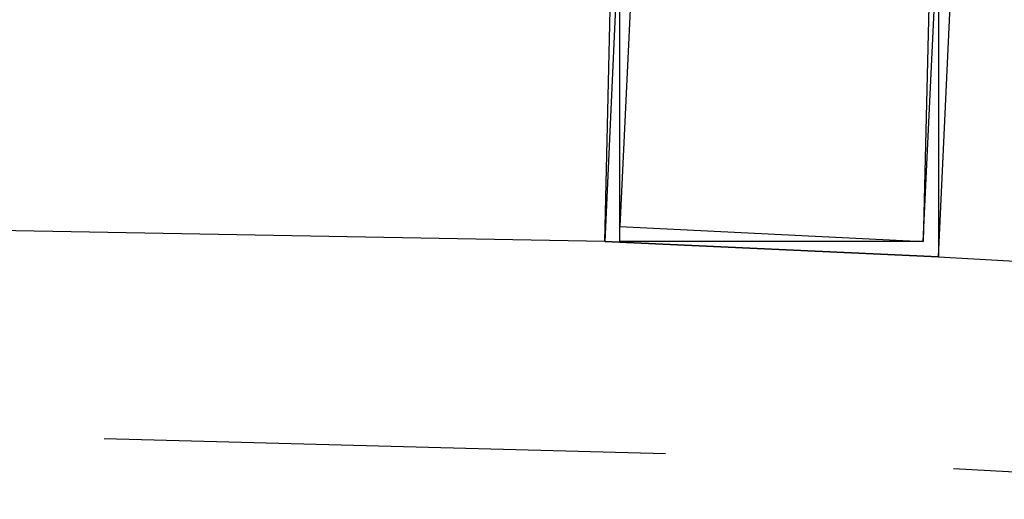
# Model space of a CAD drawing. Header units: feet. Extents: x -79 to 198, y -22 to 181.
# Tile 714 of 982: x 91.006 to 91.871, y 153.191 to 153.613. Entities that reach past the tile are written whole.
import ezdxf

# ---------------------------------------------------------------- set-up
doc = ezdxf.new("R2010")
doc.units = ezdxf.units.FT
doc.layers.add('A-LINEA', color=7, linetype='CONTINUOUS')

msp = doc.modelspace()

# ---------------------------------------------------------------- linework, layer by layer
at = {"layer": 'A-LINEA'}
for p, q in [((91.52, 153.4178), (87.8133, 153.4844)), ((91.52, 153.4178), (87.8133, 153.4844)), ((91.8133, 153.4044), (95.5067, 153.1911)), ((91.8133, 153.4044), (95.5067, 153.1911)), ((91.5733, 153.2311), (91.08, 153.2444)), ((91.5733, 153.2311), (91.08, 153.2444)), ((92.3333, 153.1911), (91.8267, 153.2178)), ((92.3333, 153.1911), (91.8267, 153.2178))]:
    msp.add_line(p, q, dxfattribs=at)
for points in [[(91.52, 153.4178), (91.8133, 153.4044), (91.84, 153.9778), (91.5467, 154.0044), (91.52, 153.4178)], [(91.52, 153.4178), (91.8133, 153.4044), (91.84, 153.9778), (91.5467, 154.0044), (91.52, 153.4178)], [(91.8133, 153.4044), (91.52, 153.4178), (91.5333, 153.9911), (91.8133, 153.9911), (91.8133, 153.4044)], [(91.8133, 153.4044), (91.52, 153.4178), (91.5333, 153.9911), (91.8133, 153.9911), (91.8133, 153.4044)], [(91.5333, 153.4311), (91.8, 153.4178), (91.8267, 153.9778), (91.56, 153.9911), (91.5333, 153.4311)], [(91.8, 153.4178), (91.5333, 153.4178), (91.5333, 153.9911), (91.8133, 153.9778), (91.8, 153.4178)], [(91.5333, 153.4311), (91.8, 153.4178), (91.8267, 153.9778), (91.56, 153.9911), (91.5333, 153.4311)], [(91.8, 153.4178), (91.5333, 153.4178), (91.5333, 153.9911), (91.8133, 153.9778), (91.8, 153.4178)]]:
    msp.add_lwpolyline(points, dxfattribs=at)

doc.saveas('drawing.dxf')
